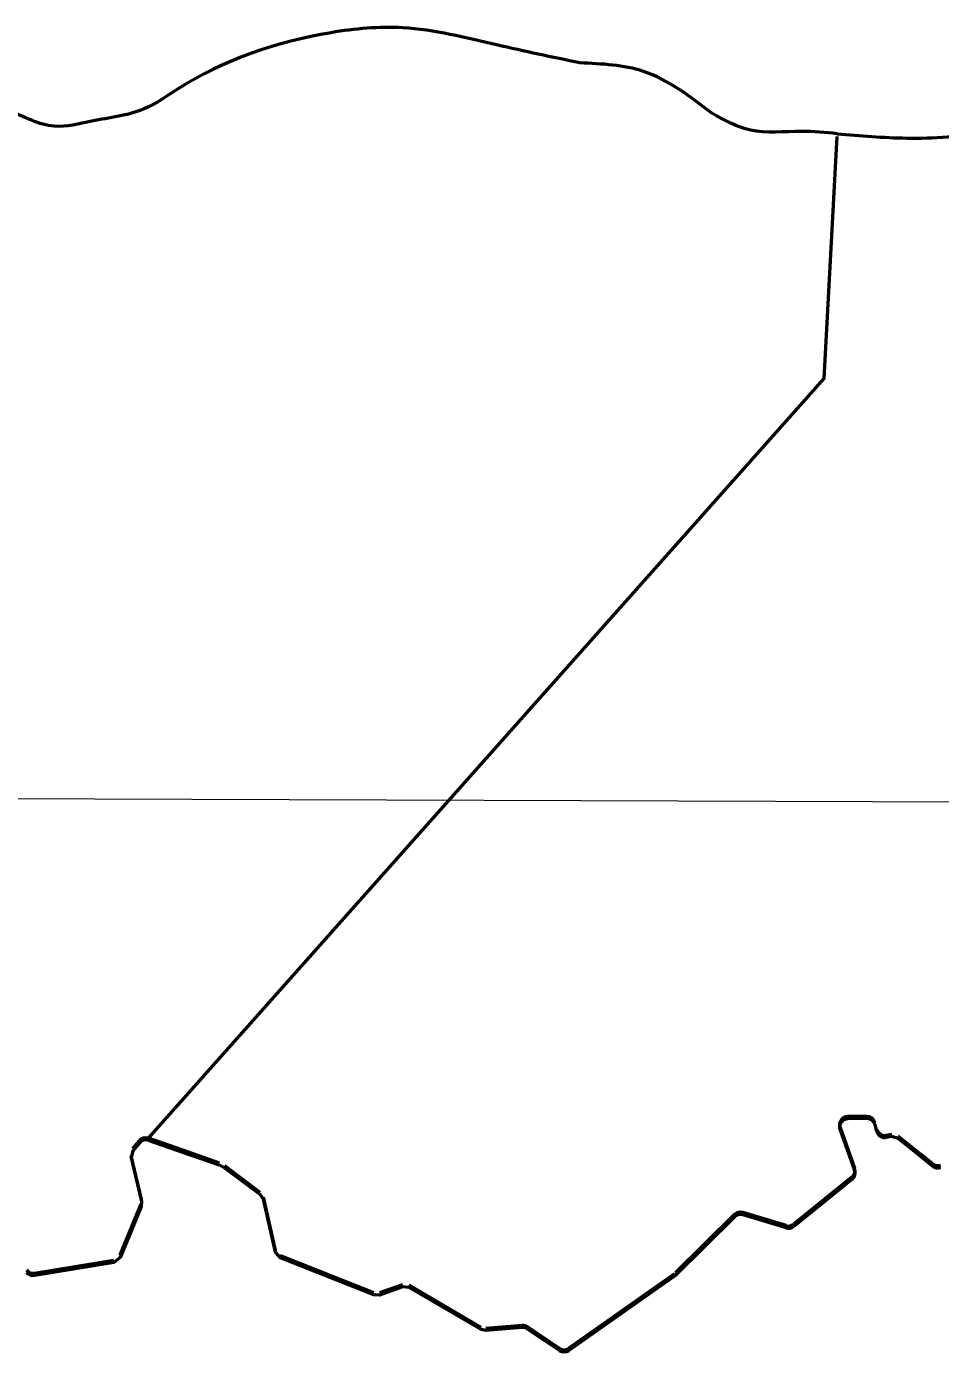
# Model space of a CAD drawing. Extents: x 553962 to 842807, y 8883888 to 9032388.
# Drawn here: x 809243 to 810360, y 9015038 to 9016659 of the extents above; entities that cross this region are included whole.
import ezdxf

# ---------------------------------------------------------------- set-up
doc = ezdxf.new("R2010")
doc.units = 0
doc.header["$LTSCALE"] = 160
doc.layers.add('60', color=7, linetype='Continuous', lineweight=13)

msp = doc.modelspace()

# ---------------------------------------------------------------- linework, layer by layer
at = {"layer": '60'}
for p, q in [((810234.1, 9016528.1), (810234.1, 9016528.1)), ((797891.3, 9015756.1), (834659.9, 9015623.6))]:
    msp.add_line(p, q, dxfattribs=at)
at = {"layer": '60', "lineweight": 53}
for p, q in [((810270.5, 9015326.3), (810246.8, 9015326.1)), ((810270.5, 9015323.7), (810246.8, 9015323.5)), ((810237.5, 9015312.7), (810255.2, 9015263.1)), ((810237.5, 9015310.1), (810255.2, 9015260.5)), ((810282.5, 9015308), (810280.3, 9015316.3)), ((809373.1, 9015287), (809381.2, 9015296.7)), ((810300.7, 9015304.2), (810293.5, 9015303.2)), ((809383.9, 9015225), (809371.1, 9015278.3)), ((809529, 9015233.5), (809485.7, 9015265.8)), ((810252, 9015252), (810180.8, 9015194.6)), ((810252, 9015249.3), (810180.8, 9015191.9)), ((809547.7, 9015163), (809532.7, 9015227.7)), ((809357.6, 9015156.6), (809383.4, 9015218.9)), ((810108.6, 9015206.3), (810036.3, 9015134.9)), ((810171.6, 9015192.8), (810118.5, 9015208.8)), ((810171.6, 9015190.1), (810118.5, 9015206.2)), ((809253, 9015134.7), (809350, 9015150.5)), ((809667.6, 9015110.6), (809553.8, 9015155.9)), ((809702.6, 9015120.5), (809674.7, 9015110.5)), ((809798.7, 9015068.4), (809711.1, 9015119.8)), ((809849, 9015070.7), (809804.5, 9015067.1)), ((809894.6, 9015042.6), (809855.4, 9015069)), ((809894.6, 9015040), (809855.4, 9015066.4))]:
    msp.add_line(p, q, dxfattribs=at)
for points in [[(809392.2, 9015299.7), (810218.2, 9016228.6), (810233.8, 9016524.6)], [(809392.2, 9015299.7), (810218.2, 9016228.6), (810233.8, 9016524.6)], [(809381.2, 9015294.1), (809373.1, 9015284.4), (809371.1, 9015275.7), (809383.9, 9015222.4), (809383.4, 9015216.3), (809357.6, 9015154), (809350, 9015147.9), (809253, 9015132)], [(809479.2, 9015269.3), (809434.2, 9015285), (809392.2, 9015299.7)], [(809849, 9015068.1), (809804.5, 9015064.5), (809798.7, 9015065.8), (809711.1, 9015117.1), (809702.6, 9015117.9), (809674.7, 9015107.9), (809667.6, 9015108), (809553.8, 9015153.3), (809547.7, 9015160.3), (809532.7, 9015225.1), (809529, 9015230.9), (809485.7, 9015263.2), (809479.2, 9015266.7), (809434.2, 9015282.4), (809392.2, 9015297.1)], [(810350.3, 9015265.7), (810336.8, 9015276.6), (810308.3, 9015299.5), (810300.7, 9015301.6), (810293.5, 9015300.6)], [(810350.3, 9015268.3), (810336.8, 9015279.2), (810308.3, 9015302.1)], [(810108.6, 9015203.7), (810036.3, 9015132.3), (810035, 9015131.2), (810014.6, 9015116.8), (809905.9, 9015040.1)], [(810035, 9015133.9), (810014.6, 9015119.5), (809905.9, 9015042.8)]]:
    msp.add_lwpolyline(points, dxfattribs=at)
for centre, start, end in [((809388.9, 9015290.3), 70.7277, 140.346), ((809388.9, 9015287.7), 70.7277, 140.346), ((809251.4, 9015144.5), 216.4557, 279.3086), ((809251.4, 9015141.9), 216.4557, 279.3086)]:
    msp.add_arc(centre, 10, start, end, dxfattribs=at)
for centre, major_axis, ratio, start_param, end_param in [((810246.9, 9015316.1), (-7.12, -7.03), 0.999552, 3.94359, 5.847173), ((810246.9, 9015313.5), (-7.12, -7.03), 0.999552, 3.94359, 5.847173), ((810270.6, 9015316.3), (7.12, 7.03), 0.999552, 5.761994, 7.085183), ((810270.6, 9015313.7), (7.12, 7.03), 0.999552, 5.761994, 7.085183), ((810292.2, 9015313.1), (-7.12, -7.03), 0.999552, 5.761994, 7.210662), ((810292.2, 9015310.5), (-7.12, -7.03), 0.999552, 5.761994, 7.210662), ((810245.8, 9015259.7), (-7.12, -7.03), 0.999552, 1.469966, 2.70558), ((810245.8, 9015257.1), (-7.12, -7.03), 0.999552, 1.469966, 2.70558), ((810356.6, 9015276), (-9.33, -3.59), 0.987074, 0.519482, 1.570796), ((810356.6, 9015273.3), (-9.33, -3.59), 0.987074, 0.519482, 1.570796), ((810115.6, 9015199.2), (-7.12, -7.03), 0.999552, 3.640357, 4.712389), ((810115.6, 9015196.6), (-7.12, -7.03), 0.999552, 3.640357, 4.712389), ((810174.5, 9015202.3), (-7.12, -7.03), 0.999552, 0.498764, 1.469966), ((810174.5, 9015199.7), (-7.12, -7.03), 0.999552, 0.498764, 1.469966), ((809849.8, 9015060.7), (-8.01, 5.99), 1, 4.761623, 5.435577), ((809849.8, 9015058.1), (-8.01, 5.99), 1, 4.761623, 5.435577), ((809900.2, 9015050.9), (8.01, -5.99), 1, 4.761623, 5.969265), ((809900.2, 9015048.3), (8.01, -5.99), 1, 4.761623, 5.969265)]:
    msp.add_ellipse(centre, major_axis=major_axis, ratio=ratio, start_param=start_param, end_param=end_param, dxfattribs=at)
for points in [[(809919.6, 9016614.7), (809817.8, 9016636.7), (809703.3, 9016657.5), (809615.4, 9016651.6), (809427.8, 9016582.4), (809386.9, 9016558.4), (809323.1, 9016543.4), (809277.3, 9016537.2), (809222.6, 9016556.5), (809188.8, 9016569.3)], [(810080.9, 9016553), (809997.2, 9016604.2), (809919.6, 9016614.7)], [(810234.1, 9016528.1), (810190.3, 9016530.9), (810128, 9016532.4), (810080.9, 9016553)], [(810234.1, 9016528.1), (810318.9, 9016522.8), (810418.3, 9016530), (810468.6, 9016539.9)]]:
    msp.add_spline(points, degree=3, dxfattribs=at)
at = {"layer": '60'}
for points in [[(809188.8, 9016569.3), (809222.6, 9016556.5), (809277.3, 9016537.2), (809323.1, 9016543.4), (809386.9, 9016558.4), (809427.8, 9016582.4), (809615.4, 9016651.6), (809703.3, 9016657.5), (809817.8, 9016636.7), (809919.6, 9016614.7)], [(809919.6, 9016614.7), (809997.2, 9016604.2), (810080.9, 9016553)], [(810080.9, 9016553), (810128, 9016532.4), (810190.3, 9016530.9), (810234.1, 9016528.1)], [(810234.1, 9016528.1), (810318.9, 9016522.8), (810418.3, 9016530), (810468.6, 9016539.9)]]:
    msp.add_spline(points, degree=3, dxfattribs=at)

doc.saveas('drawing.dxf')
